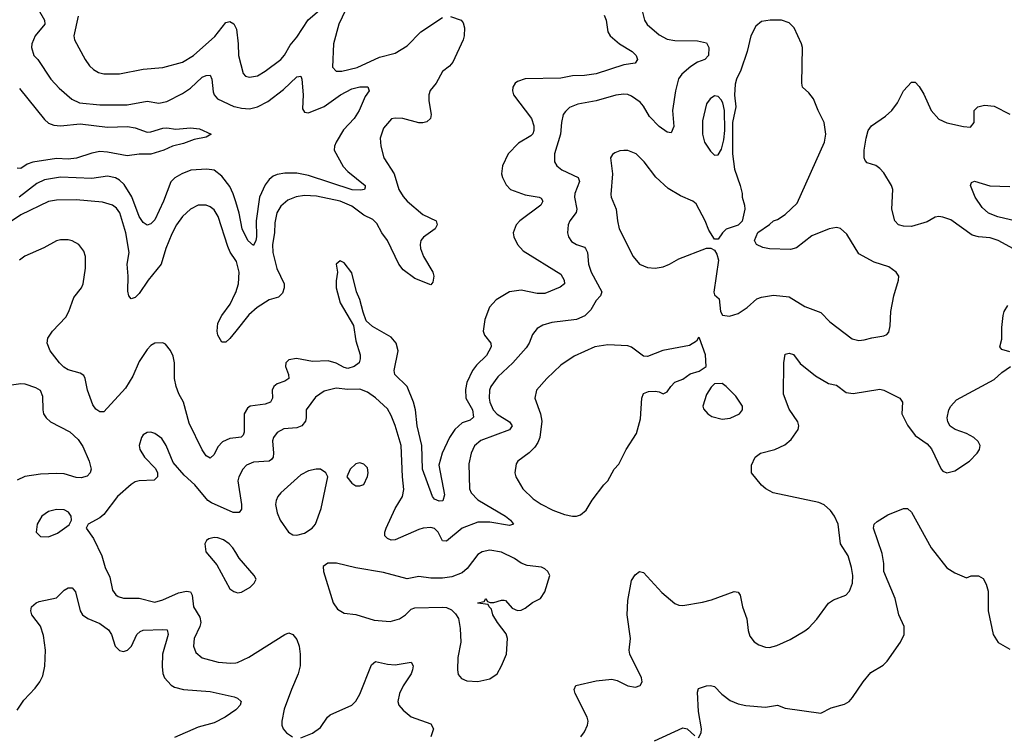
# Model space of a CAD drawing. Header units: inches. Extents: x 1682530 to 1839546, y 640742 to 791647.
# Tile 434 of 656: x 1718904 to 1723902, y 762078 to 765712. Entities that reach past the tile are written whole.
import ezdxf

# ---------------------------------------------------------------- set-up
doc = ezdxf.new("R2010")
doc.units = ezdxf.units.IN
doc.header["$MEASUREMENT"] = 0
doc.layers.add('B7716', color=7, linetype='Continuous')
doc.layers.add('B7726', color=7, linetype='Continuous')

msp = doc.modelspace()

# ---------------------------------------------------------------- linework, layer by layer
at = {"layer": 'B7716', "color": 5}
for points, elevation in [([(1718971.5, 765810), (1719029.2, 765710), (1719031.2, 765690), (1718981.8, 765630), (1718964.6, 765590), (1718963.7, 765570), (1718975.3, 765530), (1718995.3, 765510), (1719061.5, 765410), (1719103.5, 765363.5), (1719168.5, 765308.5), (1719208, 765290), (1719310, 765279.2), (1719450, 765279), (1719550, 765299), (1719610, 765287.4), (1719650, 765296.1), (1719730, 765337.4), (1719770, 765363.9), (1719830, 765419.3), (1719850, 765429.2), (1719870, 765430.2), (1719878.5, 765410), (1719885.2, 765345.2), (1719891, 765330), (1719907.3, 765310), (1719990, 765271.1), (1720000, 765268.9)], 660), ([(1719200.2, 765730), (1719178.8, 765630), (1719181.2, 765610), (1719236.1, 765510), (1719258.1, 765478.1), (1719278.5, 765458.5), (1719303.8, 765443.8), (1719330, 765437.2), (1719410, 765437.8), (1719530, 765461.2), (1719630, 765468.8), (1719730, 765496.1), (1719785.3, 765530), (1719893.7, 765626.3), (1719950, 765696.9), (1719970, 765702.8), (1719990, 765690.3), (1720000, 765670.4)], 680), ([(1718902.2, 765362.2), (1719030, 765204.9), (1719050, 765187), (1719076.9, 765176.9), (1719110, 765172.4), (1719210, 765183.1), (1719350, 765166.1), (1719451.3, 765170), (1719490, 765162.3), (1719550, 765141.1), (1719570, 765142.2), (1719630, 765160.3), (1719650, 765162), (1719696, 765156), (1719770, 765163.6), (1719816.9, 765156.9), (1719874.8, 765130), (1719850, 765115.1), (1719790, 765103.5), (1719736, 765084), (1719678.8, 765070), (1719636, 765050), (1719570, 765029.7), (1719510, 765029.6), (1719450, 765020.4), (1719350, 765039.5), (1719310, 765041.8), (1719270, 765034.9), (1719191.8, 765008.2), (1719150, 765004.3), (1719090, 765007.2), (1718970, 764988.5), (1718941.7, 764978.3), (1718910, 764955.8), (1718890, 764957.6)], 640), ([(1720000, 764786.6), (1719987, 764827), (1719970, 764864.8), (1719930, 764916.8), (1719890, 764947), (1719853.3, 764953.3), (1719772, 764948), (1719727.2, 764930), (1719690.8, 764909.2), (1719671.5, 764888.5), (1719634.3, 764790), (1719590, 764696.4), (1719570, 764675.1), (1719550, 764668.2), (1719530, 764681.3), (1719510, 764713), (1719472.2, 764812.2), (1719434.4, 764874.4), (1719410, 764897.3), (1719390, 764908.3), (1719350, 764917.7), (1719270, 764905.4), (1719110, 764911.6), (1719030, 764898.9), (1718990, 764880.4), (1718901, 764810)], 660), ([(1720000, 764489.3), (1719972, 764532), (1719959.7, 764559.7), (1719911.9, 764711.9), (1719890, 764745.7), (1719870, 764761.5), (1719850, 764769.8), (1719810, 764769.8), (1719770, 764749.8), (1719730, 764713.1), (1719699, 764670), (1719675.2, 764624.8), (1719645.4, 764550), (1719621.2, 764470), (1719555.6, 764390), (1719510, 764321.4), (1719490, 764301.7), (1719470, 764293.6), (1719457.4, 764310), (1719453.2, 764333.2), (1719454, 764410), (1719448.6, 764470), (1719458.8, 764530), (1719442, 764630), (1719411.4, 764731.4), (1719394.6, 764754.6), (1719374.8, 764770), (1719324.5, 764784.5), (1719190, 764797.5), (1719090, 764794.9), (1719050.6, 764789.4), (1718910, 764720.4), (1718770, 764628)], 680), ([(1720000, 763588.1), (1719970, 763584.5), (1719932.4, 763567.6), (1719910, 763542.7), (1719890, 763504.2), (1719870, 763485.7), (1719850, 763497.2), (1719830, 763526.8), (1719763.7, 763663.7), (1719735.9, 763770), (1719711.9, 763811.9), (1719697.7, 763850), (1719689.8, 763890), (1719688.7, 763970), (1719682.7, 764002.7), (1719670, 764032), (1719644, 764064), (1719630, 764071.5), (1719590, 764069.7), (1719570, 764057.7), (1719550, 764036.4), (1719510, 763975.8), (1719478.1, 763901.9), (1719440.1, 763839.9), (1719330, 763720.5), (1719310, 763719.7), (1719290, 763734), (1719275.3, 763755.3), (1719248.4, 763830), (1719236.8, 763890), (1719230, 763905.1), (1719210, 763917.7), (1719150, 763933.8), (1719128, 763948), (1719105.1, 763970), (1719057.8, 764030), (1719042.8, 764070), (1719046.1, 764093.9), (1719069.9, 764130.1), (1719138.5, 764201.5), (1719153.8, 764230), (1719178.1, 764301.9), (1719217.4, 764350), (1719225, 764370), (1719237.3, 764450), (1719237, 764510), (1719230, 764536.9), (1719204, 764570), (1719170, 764588.8), (1719150, 764594), (1719110, 764594.2), (1719090, 764588.8), (1719025.8, 764554.2), (1718930, 764511.2), (1718903.5, 764490)], 720), ([(1720000, 764130.4), (1719970, 764093.3), (1719950, 764075.1), (1719930, 764075.1), (1719909.5, 764109.5), (1719905.8, 764130), (1719909.1, 764170), (1719930, 764209.2), (1719972.5, 764267.5), (1719998.2, 764321.8), (1720000, 764327)], 680), ([(1718828.3, 763851.7), (1718910, 763864.4), (1718930, 763863.2), (1718983.8, 763843.8), (1719007.3, 763830), (1719019.9, 763799.9), (1719020.3, 763730), (1719025.2, 763710), (1719038.3, 763690), (1719059.5, 763670), (1719158.1, 763618.1), (1719200.5, 763580.5), (1719224.1, 763544.1), (1719256.8, 763470), (1719266.7, 763430), (1719261.7, 763410), (1719245.8, 763394.2), (1719215.1, 763384.9), (1719190, 763387.6), (1719130, 763405.2), (1719090, 763407.5), (1719010, 763404), (1718930, 763392.5), (1718890, 763373.3)], 720), ([(1720000, 763210), (1719987.8, 763210), (1719877.6, 763257.6), (1719858, 763270), (1719792.4, 763350), (1719738.9, 763398.9), (1719683.3, 763463.3), (1719646.6, 763550), (1719625.2, 763585.2), (1719590, 763611.3), (1719570, 763616.9), (1719550, 763616.2), (1719530, 763603.7), (1719521.3, 763590), (1719510.3, 763550), (1719513.1, 763530), (1719537.4, 763490), (1719592.5, 763432.5), (1719602.6, 763410), (1719603.1, 763390), (1719585.9, 763374.1), (1719510, 763369.8), (1719490, 763364.2), (1719470, 763352), (1719400.4, 763290), (1719330, 763199.7), (1719310, 763181.6), (1719251, 763150), (1719241, 763130), (1719277.7, 763077.7), (1719320.8, 762990), (1719337.7, 762930), (1719360.7, 762880.7), (1719374.7, 762814.7), (1719391.2, 762791.2), (1719402.8, 762782.8), (1719430, 762773.8), (1719510, 762774.6), (1719590, 762754.3), (1719630, 762766), (1719710, 762801.5), (1719750, 762809.3), (1719770, 762806), (1719779, 762790), (1719786.1, 762730), (1719818, 762678), (1719822.8, 762650), (1719817.7, 762630), (1719788.6, 762570), (1719785.2, 762530), (1719798, 762498), (1719830, 762471.5), (1719911.3, 762450), (1719975.5, 762444.5), (1720000, 762446.3)], 740), ([(1720000, 763005.3), (1719985.1, 763030), (1719967.3, 763050), (1719938.4, 763070), (1719910, 763080.4), (1719890, 763083), (1719863.9, 763076.1), (1719852.5, 763067.5), (1719843, 763050), (1719848.2, 763010), (1719903.7, 762943.7), (1719970, 762822), (1719990, 762807.7), (1720000, 762804.9)], 760), ([(1718890, 762206), (1718923.9, 762256.1), (1718982.7, 762317.3), (1719006.5, 762350), (1719021, 762379), (1719031.2, 762428.8), (1719034.9, 762510), (1719024.6, 762584.6), (1719010, 762632.3), (1718965.8, 762690), (1718959.7, 762710), (1718963, 762730), (1718987.3, 762750), (1719003.3, 762756.7), (1719090, 762775.9), (1719130, 762815.2), (1719150, 762826), (1719170, 762827.4), (1719187, 762807), (1719210, 762710.5), (1719222.2, 762690), (1719250, 762670.2), (1719310, 762645), (1719353.9, 762613.9), (1719369.1, 762590), (1719388.9, 762530), (1719410, 762508.7), (1719430, 762502.6), (1719451.2, 762510), (1719470.9, 762530), (1719497.7, 762590), (1719514.5, 762605.5), (1719530, 762611.1), (1719630, 762615.6), (1719652.7, 762612.7), (1719656.9, 762590), (1719628.9, 762490), (1719626.7, 762426.7), (1719630.9, 762390.9), (1719639.2, 762370), (1719672.3, 762332.3), (1719690, 762322.2), (1719734.8, 762310), (1719870, 762300.2), (1719992.6, 762272.6), (1720000, 762269.9)], 720), ([(1720000, 762207), (1719946.4, 762170), (1719890, 762141.8), (1719810, 762118.9), (1719690, 762066.9)], 720)]:
    msp.add_lwpolyline(points, dxfattribs=dict(at, elevation=elevation))
at = {"layer": 'B7716', "color": 5, "elevation": 740}
msp.add_lwpolyline([(1719090, 763224.5), (1719050, 763214), (1719016.3, 763190), (1718992.7, 763150), (1718986.7, 763110), (1719010, 763086.7), (1719050, 763085.7), (1719096.2, 763103.8), (1719154, 763146), (1719166.6, 763170), (1719164.5, 763190), (1719151.3, 763211.3), (1719130, 763222)], close=True, dxfattribs=at)
at = {"layer": 'B7726', "color": 5}
for points, elevation in [([(1720589.4, 765830), (1720524, 765690), (1720496.1, 765590), (1720491.6, 765471.6), (1720510, 765450.4), (1720539, 765450), (1720616.2, 765470), (1720730, 765521.7), (1720810, 765541.9), (1720870, 765578.7), (1720939.9, 765650), (1721050, 765723)], 680), ([(1720000, 765670.4), (1720003.5, 765663.5), (1720012.2, 765590), (1720013.7, 765530), (1720038.7, 765438.7), (1720050, 765424.4), (1720070, 765419.6), (1720110, 765427.5), (1720150, 765450.2), (1720230, 765510.3), (1720248.6, 765531.4), (1720277.2, 765582.8), (1720310, 765623.6), (1720368.6, 765711.4), (1720438.1, 765770)], 680), ([(1722065.2, 765750), (1722075.8, 765710), (1722088.2, 765688.2), (1722150, 765635), (1722190, 765613.4), (1722230, 765606.5), (1722344.3, 765604.3), (1722390, 765594.7), (1722402.3, 765570), (1722400.7, 765530), (1722381.3, 765510), (1722344.5, 765495.5), (1722310, 765473.6), (1722265.3, 765434.7), (1722248.5, 765411.5), (1722231.9, 765350), (1722217.7, 765250), (1722223.5, 765170), (1722210, 765137.6), (1722190, 765141), (1722150, 765169.8), (1722100.6, 765220.6), (1722070, 765273.3), (1722052.7, 765292.7), (1722010, 765324.2), (1721990, 765331.7), (1721970, 765334.4), (1721930, 765328.9), (1721830, 765300.3), (1721736.6, 765283.4), (1721694.6, 765265.4), (1721673.6, 765246.4), (1721663.2, 765230), (1721653.8, 765190), (1721649.3, 765130), (1721617.7, 765030), (1721618, 764990), (1721630.3, 764970), (1721655.8, 764950), (1721738.5, 764910), (1721745.2, 764890), (1721722.4, 764830), (1721720.5, 764810), (1721731.9, 764750), (1721727.9, 764732.1), (1721696.5, 764690), (1721687.4, 764670), (1721683.7, 764630), (1721688.7, 764610), (1721705.5, 764585.5), (1721730, 764570.3), (1721770, 764556.5), (1721776.2, 764550), (1721785.5, 764530), (1721791.6, 764470), (1721804.6, 764430), (1721859.5, 764330), (1721852.7, 764310), (1721830, 764285.7), (1721802.3, 764237.7), (1721772.5, 764207.5), (1721730, 764189.2), (1721605.1, 764174.9), (1721559.3, 764160.7), (1721530, 764143.5), (1721506.5, 764113.5), (1721490.2, 764070), (1721475, 764045), (1721406.9, 763970), (1721330, 763897.6), (1721295.4, 763850), (1721288.7, 763830), (1721286.7, 763790), (1721290.2, 763770), (1721307.9, 763730), (1721328, 763708), (1721390.3, 763670), (1721403.2, 763650), (1721390.7, 763629.3), (1721245, 763575), (1721212.9, 763547.1), (1721195.2, 763510), (1721183.4, 763456.6), (1721187, 763330), (1721195.9, 763310), (1721230, 763273.6), (1721370.3, 763190), (1721394.6, 763170), (1721410, 763149.6), (1721390, 763142.7), (1721290, 763159.7), (1721230, 763160.4), (1721150, 763129.9), (1721070, 763063.8), (1721050, 763065.4), (1721027.7, 763110), (1721010, 763127.7), (1720990, 763133.2), (1720951, 763130), (1720930, 763122.9), (1720810, 763070.6), (1720790, 763068.4), (1720770, 763077.2), (1720758, 763090), (1720757.7, 763110), (1720763.9, 763130), (1720810.4, 763229.6), (1720846.3, 763290), (1720854.2, 763325.8), (1720846.3, 763390), (1720839.5, 763550), (1720810, 763651.6), (1720790, 763702.4), (1720770, 763735.6), (1720710, 763790.9), (1720670, 763820.4), (1720630, 763834.8), (1720570, 763833.6), (1720510, 763841.5), (1720450, 763825.1), (1720405, 763795), (1720358.3, 763730), (1720358.3, 763690), (1720353.8, 763673.8), (1720336, 763650), (1720310, 763639.4), (1720245.1, 763634.9), (1720210, 763615.8), (1720191.4, 763590), (1720186.7, 763573.3), (1720192.4, 763510), (1720190.7, 763490), (1720181.5, 763478.5), (1720169.5, 763470.5), (1720090, 763465), (1720055.3, 763450), (1720035.8, 763430), (1720016.3, 763390), (1720011.6, 763370), (1720030.1, 763249.9), (1720030, 763226), (1720018, 763210), (1720000, 763210)], 740), ([(1721870, 765734.6), (1721881.3, 765710), (1721889.3, 765650), (1721900.7, 765630), (1721949, 765589), (1722012.2, 765550), (1722032.4, 765530), (1722040.5, 765510), (1722028, 765492), (1721970, 765482), (1721830, 765436.4), (1721770, 765428.3), (1721710, 765426.6), (1721650, 765415.7), (1721470, 765412.3), (1721430, 765398.7), (1721418, 765390), (1721406.7, 765370), (1721404.9, 765350), (1721410.4, 765330), (1721501.6, 765210), (1721513.6, 765173.6), (1721513.9, 765150), (1721507.7, 765132.3), (1721498.4, 765121.6), (1721434.9, 765085.1), (1721383.2, 765030), (1721355.2, 764970), (1721350.2, 764930), (1721354.4, 764910), (1721373.6, 764873.6), (1721395.3, 764850), (1721470, 764821.9), (1721541, 764810), (1721550, 764804.9), (1721558.7, 764790), (1721548.7, 764770), (1721442, 764690), (1721424.2, 764670), (1721408.8, 764630), (1721411.7, 764610), (1721431.3, 764570), (1721458.9, 764538.9), (1721650, 764420.3), (1721667.7, 764390), (1721668.5, 764370), (1721647.1, 764352.9), (1721570, 764321.7), (1721530, 764321.5), (1721450, 764338.3), (1721390, 764330.6), (1721323.1, 764290), (1721287.8, 764252.2), (1721264.6, 764190), (1721257, 764130), (1721263, 764110), (1721295, 764070), (1721297.7, 764050), (1721273.9, 764006.1), (1721223.3, 763956.7), (1721202.3, 763930), (1721174.2, 763870), (1721166.5, 763833.5), (1721169, 763790), (1721202, 763730), (1721207.4, 763692.6), (1721190, 763677.9), (1721150, 763663.9), (1721112.4, 763630), (1721085.2, 763590), (1721048.3, 763510), (1721030.7, 763450), (1721060.4, 763299.6), (1721051.1, 763268.9), (1721032.4, 763267.6), (1721010, 763276.9), (1720999.8, 763290), (1720948, 763430), (1720945.4, 763550), (1720921.8, 763650), (1720912.9, 763730), (1720903.4, 763770), (1720869.9, 763849.9), (1720807.7, 763910), (1720804.1, 763930), (1720824.4, 764030), (1720815.1, 764070), (1720790, 764099.7), (1720694.2, 764154.2), (1720662.7, 764182.7), (1720646.4, 764226.4), (1720630.6, 764290.6), (1720613.5, 764330), (1720590, 764426), (1720550, 764477), (1720530, 764487), (1720510.6, 764470), (1720516.4, 764430), (1720510, 764386), (1720510.3, 764350), (1720530, 764274), (1720598.4, 764158.4), (1720610, 764080.7), (1720631.7, 764010), (1720632.7, 763990), (1720626.4, 763970), (1720601.8, 763950), (1720570, 763941.3), (1720550, 763945.2), (1720510, 763967), (1720470, 763979.6), (1720390, 763975.8), (1720308.6, 763991.4), (1720270, 763985.3), (1720254.7, 763970), (1720252.7, 763950), (1720267.9, 763910), (1720270.1, 763889.9), (1720250, 763876.8), (1720210, 763863.2), (1720193, 763850), (1720185.3, 763830), (1720186.6, 763790), (1720176.1, 763770), (1720150, 763760.2), (1720074, 763750), (1720060.1, 763739.9), (1720042.6, 763710), (1720043.1, 763616.9), (1720038.3, 763601.7), (1720028.4, 763591.6), (1720000, 763588.1)], 720), ([(1721090, 765728.9), (1721144, 765710), (1721155.3, 765695.3), (1721160.8, 765670), (1721160.7, 765630), (1721154.7, 765610), (1721103.1, 765496.9), (1721084.6, 765475.4), (1721050, 765449.7), (1721018.2, 765390), (1720987.9, 765352.1), (1720980.2, 765330), (1720979.8, 765299.8), (1720992.9, 765230), (1720988.2, 765210), (1720970, 765193.6), (1720950, 765188.7), (1720930, 765188.9), (1720849.1, 765210.9), (1720810, 765212.6), (1720791.7, 765208.3), (1720750, 765161.6), (1720733.6, 765110), (1720736.1, 765070), (1720752.8, 765010), (1720804.2, 764930), (1720828.4, 764850), (1720850, 764814), (1720870.2, 764790), (1720950, 764723.1), (1721017.1, 764690), (1721022.3, 764670), (1721012.6, 764650), (1720953.2, 764606.8), (1720939.6, 764590), (1720936.1, 764570), (1720938.5, 764550), (1720952.8, 764510), (1721001.5, 764430), (1721005.7, 764410), (1721000.4, 764379.6), (1720990, 764366), (1720910, 764398.4), (1720850, 764441.8), (1720827.5, 764470), (1720771.2, 764591.2), (1720742.3, 764630), (1720716.6, 764676.6), (1720696.6, 764696.6), (1720650, 764719.2), (1720590, 764765.5), (1720530, 764790.3), (1720410, 764815.7), (1720350, 764818.8), (1720307.5, 764812.5), (1720264.3, 764795.7), (1720230, 764765.8), (1720209.3, 764730.7), (1720198.9, 764681.1), (1720196.5, 764630), (1720186.7, 764570), (1720188.5, 764530), (1720208.4, 764448.4), (1720246.4, 764370), (1720246.9, 764350), (1720237.2, 764322.8), (1720217.1, 764302.9), (1720170, 764289), (1720108.4, 764250), (1720066.9, 764213.1), (1720000, 764130.4)], 680), ([(1720000, 765268.9), (1720030, 765262.2), (1720070, 765260.1), (1720110, 765269.4), (1720163.9, 765296.1), (1720242, 765358), (1720310, 765421.8), (1720330, 765424.4), (1720335.5, 765410), (1720342.5, 765330), (1720338.9, 765258.9), (1720350, 765242.4), (1720370, 765239.3), (1720450, 765270.8), (1720532.3, 765330), (1720590, 765361.6), (1720630.2, 765370.2), (1720670.3, 765370.3), (1720677.1, 765350), (1720658, 765322), (1720627.2, 765250), (1720601.7, 765210), (1720547.5, 765152.5), (1720510.2, 765090), (1720502, 765070), (1720500.8, 765050), (1720546.1, 764966.1), (1720570, 764941.3), (1720658, 764870), (1720658, 764862), (1720654, 764850), (1720633.8, 764846.2), (1720592.1, 764847.9), (1720370, 764919.9), (1720310, 764931.8), (1720250, 764933.2), (1720210, 764925.9), (1720190, 764916.8), (1720170, 764899.8), (1720150, 764872.8), (1720120.8, 764810), (1720103.2, 764690), (1720106.4, 764610), (1720102.4, 764590), (1720090, 764566), (1720062.5, 764590), (1720032.9, 764650), (1720018.2, 764730), (1720000, 764786.6)], 660), ([(1723949.1, 764549.1), (1723870, 764590.6), (1723830, 764603.4), (1723770, 764609.8), (1723738.5, 764618.5), (1723630, 764696.1), (1723590, 764709.7), (1723570, 764712.3), (1723550, 764708.5), (1723510, 764686), (1723430, 764662.5), (1723390, 764663.5), (1723364.5, 764670), (1723345.7, 764690), (1723331.1, 764750), (1723336.2, 764850), (1723329.6, 764870), (1723290, 764933.6), (1723270, 764956.9), (1723250, 764971.3), (1723205.6, 764985.6), (1723196.1, 764996.1), (1723189.7, 765010), (1723191, 765050), (1723199.8, 765110), (1723210.8, 765150), (1723227.8, 765172.2), (1723298.7, 765221.3), (1723330.9, 765250), (1723360.3, 765290), (1723390, 765350.5), (1723430, 765395.5), (1723450, 765394.9), (1723470, 765373), (1723493.1, 765333.1), (1723530, 765250.8), (1723570, 765207.3), (1723610, 765187.7), (1723694, 765170), (1723730, 765166.8), (1723748.7, 765190), (1723748, 765250), (1723768, 765270), (1723801.6, 765278.4), (1723850, 765272.2), (1723930, 765232.2)], 740), ([(1723990, 764682.3), (1723869.3, 764710), (1723820.7, 764730), (1723790, 764758.4), (1723753.6, 764810), (1723729.5, 764870), (1723735.5, 764884.5), (1723750, 764891.8), (1723827.9, 764867.9), (1723930, 764864.9)], 720), ([(1720000, 764327), (1720014.8, 764370), (1720017.5, 764430), (1720003.7, 764483.7), (1720000, 764489.3)], 680), ([(1723930, 764025.1), (1723890, 764036.9), (1723879.7, 764050), (1723889.8, 764090), (1723888.7, 764148.7), (1723895.3, 764210), (1723901.4, 764230), (1723919.9, 764260.1)], 740), ([(1721752, 762070), (1721770, 762094.8), (1721785.6, 762130), (1721789.6, 762150), (1721785.1, 762170), (1721723, 762290), (1721717.6, 762310), (1721727, 762330), (1721830, 762354.7), (1721910, 762362.3), (1721936.5, 762356.5), (1721990, 762328.8), (1722030, 762322.4), (1722052.7, 762330), (1722062.7, 762350), (1722060.9, 762370), (1722000.7, 762490), (1721997.6, 762510), (1722003.9, 762570), (1721987.3, 762690), (1721990, 762762), (1722010, 762864.7), (1722028.1, 762891.9), (1722049.2, 762910), (1722070, 762904.9), (1722163, 762803), (1722230, 762747), (1722250, 762738.7), (1722270, 762737), (1722370, 762754.6), (1722414.6, 762765.4), (1722530, 762808.2), (1722550, 762804), (1722560.5, 762790), (1722572, 762730), (1722594, 762670), (1722601.3, 762610), (1722610, 762581), (1722632.4, 762552.4), (1722656.4, 762536.4), (1722690, 762525.5), (1722710, 762524.4), (1722746.2, 762533.8), (1722815.3, 762564.7), (1722890, 762608.4), (1722910, 762623.8), (1722950, 762668), (1723010, 762748), (1723034.7, 762765.3), (1723097.2, 762790), (1723116.2, 762810), (1723131.1, 762850), (1723132.4, 762890), (1723126.3, 762930), (1723109.6, 762990), (1723069.7, 763050), (1723058.7, 763150), (1723039.8, 763190), (1723019.7, 763219.7), (1722987.6, 763247.6), (1722960.4, 763260.4), (1722727.6, 763310), (1722691.3, 763330), (1722670, 763348.4), (1722618.4, 763410), (1722618, 763450), (1722637.2, 763490), (1722664, 763510), (1722737.2, 763530), (1722787.3, 763552.7), (1722820.6, 763579.4), (1722855.3, 763630), (1722858.2, 763650), (1722852.8, 763670), (1722810, 763734.7), (1722780.7, 763810), (1722782.4, 763970), (1722790, 764013), (1722810, 764018.3), (1722831, 764011), (1722865.3, 763965.3), (1722944, 763904), (1723010, 763864.9), (1723050, 763855.6), (1723098.6, 763818.6), (1723134.1, 763814.1), (1723270, 763835.3), (1723290, 763830.3), (1723370.7, 763790.7), (1723384.2, 763770), (1723380.9, 763710), (1723410, 763653.4), (1723450, 763600.7), (1723510, 763558.8), (1723532.3, 763532.3), (1723580.5, 763430), (1723590, 763419.1), (1723610, 763410.5), (1723650, 763421.6), (1723725.2, 763470), (1723764.5, 763510), (1723776.2, 763530), (1723779.5, 763550), (1723769.6, 763570), (1723747, 763590), (1723709.4, 763610), (1723651.6, 763631.6), (1723627.4, 763647.4), (1723615.1, 763670), (1723611.9, 763690), (1723619.8, 763730), (1723630.8, 763750), (1723658.5, 763781.5), (1723850, 763884.5), (1723890, 763920.3), (1723933.3, 763950)], 740), ([(1722350, 762064.7), (1722363.1, 762090), (1722364.2, 762110), (1722350, 762198), (1722343.6, 762296.4), (1722350, 762314.8), (1722390, 762328.2), (1722410, 762330.4), (1722430, 762325.5), (1722467.5, 762287.5), (1722510, 762255.3), (1722550, 762237.3), (1722590, 762228.9), (1722690, 762220.3), (1722750, 762231.3), (1722790, 762216.2), (1722970, 762190.3), (1723023.5, 762216.5), (1723090, 762236.5), (1723113.6, 762250), (1723131.6, 762270), (1723184.5, 762350), (1723223.9, 762396.1), (1723286, 762434), (1723306.3, 762453.7), (1723375.1, 762550), (1723394, 762590), (1723393.2, 762630), (1723365.6, 762690), (1723347.5, 762772.5), (1723290.6, 762910), (1723289.9, 762950), (1723281.9, 763001.9), (1723238.5, 763130), (1723241.4, 763150), (1723256, 763164), (1723310, 763196.6), (1723390, 763229.3), (1723410.2, 763230.2), (1723430, 763210.4), (1723530.2, 763030), (1723610, 762928.2), (1723650, 762902.8), (1723710, 762878), (1723733.2, 762886.8), (1723770, 762887.3), (1723794.6, 762874.6), (1723810, 762844.7), (1723819.3, 762810), (1723820.4, 762710), (1723844.9, 762590), (1723870, 762548.4), (1723930, 762514.9)], 720), ([(1720000, 762804.9), (1720010, 762802), (1720030, 762805.5), (1720073.2, 762830), (1720094, 762850), (1720104, 762870), (1720094, 762890), (1720017, 762977), (1720000, 763005.3)], 760), ([(1720000, 762446.3), (1720010, 762447.1), (1720066.2, 762473.8), (1720250, 762590.3), (1720270, 762598.4), (1720290, 762590.5), (1720310, 762563.8), (1720321.5, 762530), (1720327.5, 762490), (1720327.5, 762430), (1720317.5, 762390), (1720282.6, 762310), (1720246.5, 762210), (1720233.7, 762150), (1720234, 762130), (1720241.6, 762110), (1720258.4, 762090), (1720288, 762070)], 740), ([(1720330, 762065.4), (1720390, 762088.5), (1720430, 762117.8), (1720466.5, 762170), (1720478.9, 762181.1), (1720590, 762231.3), (1720610, 762251.7), (1720630, 762287.2), (1720690, 762435.8), (1720710, 762452.8), (1720770, 762438.8), (1720810, 762435), (1720890.6, 762450), (1720900.3, 762430), (1720898, 762410), (1720890, 762389.7), (1720850.2, 762329.8), (1720832.3, 762290), (1720823.6, 762250), (1720829, 762230), (1720850, 762205.2), (1720890, 762172.3), (1720990, 762135.6), (1721004.2, 762110), (1720990.3, 762070)], 740), ([(1720000, 762269.9), (1720010, 762266.4), (1720028.2, 762250), (1720023.1, 762230), (1720004.4, 762210), (1720000, 762207)], 720), ([(1722126.6, 762050), (1722270, 762114.9), (1722291.1, 762111.1), (1722330, 762075.8)], 720)]:
    msp.add_lwpolyline(points, dxfattribs=dict(at, elevation=elevation))
at = {"layer": 'B7726', "color": 5, "elevation": 760}
for points in [[(1722714, 765710), (1722670, 765702), (1722640.9, 765679.1), (1722615.5, 765630), (1722597, 765550), (1722565.1, 765454.9), (1722542, 765410), (1722535.6, 765384.4), (1722531.5, 765328.5), (1722539.6, 765270), (1722521.3, 765190), (1722521.5, 765030), (1722532.3, 764952.3), (1722560.7, 764870), (1722570.7, 764830), (1722570.8, 764810), (1722582.8, 764770), (1722584, 764750), (1722571, 764689), (1722550, 764668.7), (1722490, 764648.7), (1722471.3, 764630), (1722450, 764598), (1722430, 764598), (1722402.5, 764642.5), (1722383.7, 764690), (1722337.1, 764777.1), (1722321.2, 764790), (1722258, 764818), (1722195.3, 764855.3), (1722132.7, 764912.7), (1722074, 764990), (1722032.3, 765030), (1721990, 765047.8), (1721970, 765047.8), (1721950, 765046), (1721924.2, 765035.8), (1721912.3, 765027.7), (1721903, 765010), (1721912.2, 764930), (1721903.8, 764823.8), (1721905.7, 764810), (1721932, 764750), (1721938, 764690), (1721947.2, 764650), (1722017.1, 764510), (1722050, 764470.5), (1722090, 764452.7), (1722130, 764450.4), (1722170, 764457), (1722202.7, 764470), (1722250, 764497.6), (1722390, 764551), (1722412, 764552), (1722430, 764542), (1722442, 764522), (1722450.7, 764490), (1722427.9, 764327.9), (1722430, 764314), (1722454.8, 764294.8), (1722461, 764230), (1722471.1, 764211.1), (1722506.8, 764206.8), (1722550, 764219.1), (1722596, 764250), (1722646, 764294), (1722670, 764303), (1722730, 764313.4), (1722810, 764304.4), (1722890, 764255.8), (1722970, 764224.4), (1723016.9, 764176.9), (1723130, 764090.7), (1723163.4, 764083.4), (1723190, 764085.5), (1723230, 764097.1), (1723290, 764106), (1723306, 764114), (1723314.9, 764125.1), (1723322, 764158), (1723325.8, 764230), (1723340.3, 764310), (1723365.1, 764390), (1723365.6, 764410), (1723352.7, 764430), (1723316.1, 764456.1), (1723241.1, 764481.1), (1723162.9, 764522.9), (1723102, 764622), (1723070, 764652.3), (1723050, 764656), (1723012, 764650), (1722924.9, 764615.1), (1722846.6, 764553.4), (1722815.8, 764544.2), (1722710, 764547.8), (1722675.3, 764555.3), (1722644, 764570), (1722634, 764590), (1722650, 764632), (1722710, 764671.3), (1722730, 764691.3), (1722750, 764698), (1722790, 764722.8), (1722850, 764781), (1722988.3, 765090), (1722996.4, 765130), (1722988, 765190), (1722956.9, 765250), (1722933.6, 765310), (1722910, 765340.9), (1722878, 765370), (1722874, 765390), (1722877.4, 765570), (1722872.8, 765590), (1722835.6, 765670), (1722810, 765695.6), (1722770, 765709.6)], [(1722430, 765324.5), (1722408.2, 765310), (1722390, 765284), (1722370, 765198), (1722369.1, 765130), (1722379.5, 765090), (1722410, 765043.8), (1722430, 765024.4), (1722450, 765025.5), (1722466.3, 765053.7), (1722478.2, 765101.8), (1722482.5, 765150), (1722482, 765250), (1722472.6, 765290), (1722464.2, 765304.2), (1722450, 765322)], [(1722350, 764098), (1722339.8, 764080.2), (1722303.4, 764056.6), (1722168, 764032), (1722090, 764000.7), (1722070, 764002.9), (1722010, 764048.4), (1721990, 764055), (1721890, 764060.3), (1721824, 764050), (1721717.6, 764002.4), (1721650, 763958.3), (1721578.7, 763890), (1721527, 763830), (1721518, 763790), (1721547.8, 763710), (1721553.8, 763673.8), (1721543.5, 763590), (1721534.6, 763565.4), (1721519, 763541), (1721490, 763512.4), (1721433, 763470), (1721423.4, 763456.6), (1721416.5, 763410), (1721422.6, 763390), (1721457.4, 763330), (1721510, 763278.9), (1721550, 763251.6), (1721610, 763220.9), (1721670, 763198.7), (1721710, 763190.4), (1721730, 763190.6), (1721750, 763197.3), (1721778.9, 763221.1), (1721810, 763271.3), (1721868.7, 763350), (1721888.7, 763370), (1721922, 763430), (1721945.6, 763454.4), (1721982, 763530), (1722035.3, 763610), (1722054.6, 763685.4), (1722062, 763790), (1722070, 763814), (1722096.4, 763823.6), (1722130, 763824.7), (1722150, 763822), (1722170, 763812), (1722190, 763822), (1722208.7, 763850), (1722230, 763871), (1722270, 763886.8), (1722307.2, 763912.8), (1722353.2, 763926.8), (1722388.9, 763951.1), (1722385.2, 764010), (1722355.3, 764095.3)], [(1722470, 763865.2), (1722430, 763862), (1722414, 763846), (1722390.7, 763809.3), (1722371, 763750), (1722375.3, 763735.3), (1722396, 763710), (1722416.7, 763696.7), (1722470, 763682.6), (1722510, 763687.6), (1722558, 763710), (1722572.3, 763730), (1722572, 763750), (1722539.4, 763799.4), (1722490, 763849.5)], [(1720409, 763429), (1720370, 763420.9), (1720330, 763400.9), (1720228.7, 763310), (1720213.7, 763290), (1720205.7, 763270), (1720202.6, 763250), (1720210, 763206.8), (1720226.7, 763170), (1720267.7, 763110), (1720290, 763096.3), (1720310, 763093.4), (1720350, 763104.9), (1720389, 763130), (1720405.2, 763150), (1720433.2, 763230), (1720468, 763390), (1720458, 763410), (1720430, 763428.7)], [(1720630, 763461.2), (1720610, 763457.2), (1720581, 763430), (1720564.7, 763390), (1720590, 763358), (1720610, 763344.7), (1720630, 763344.7), (1720650, 763351.3), (1720670, 763392), (1720673.3, 763410), (1720670, 763435.3), (1720650, 763454)], [(1721290, 763017.8), (1721250.7, 763010), (1721230, 762996.3), (1721174.4, 762925.6), (1721150, 762902.7), (1721097.6, 762882.4), (1721050, 762876.2), (1720990, 762875.6), (1720930, 762884.5), (1720870, 762873.2), (1720750, 762904.2), (1720610, 762927.6), (1720511.7, 762951.7), (1720468.5, 762951.5), (1720444.7, 762935.3), (1720446, 762910), (1720494.4, 762750), (1720517.6, 762717.6), (1720550, 762698), (1720610, 762690.5), (1720703, 762663), (1720784.2, 762655.8), (1720830.8, 762669.2), (1720862, 762690), (1720890, 762718.8), (1720910, 762724.9), (1721050, 762728.5), (1721070, 762726), (1721095.1, 762715.1), (1721115.3, 762695.3), (1721130.4, 762670.4), (1721140.4, 762620.4), (1721142.4, 762550), (1721127.3, 762472.7), (1721125.3, 762410), (1721130, 762386), (1721145.9, 762365.9), (1721174.2, 762354.2), (1721230, 762350.4), (1721290, 762364.4), (1721326.6, 762390), (1721349.6, 762430), (1721374, 762490), (1721379.5, 762570), (1721373.8, 762593.8), (1721329.3, 762650), (1721305.2, 762690), (1721298, 762718), (1721286, 762730), (1721282, 762742), (1721230, 762748), (1721228.7, 762751.3), (1721262, 762758), (1721270, 762772), (1721278, 762758), (1721292.7, 762752.7), (1721310, 762752), (1721350, 762764.7), (1721363.6, 762763.6), (1721370, 762762), (1721403.4, 762723.4), (1721430, 762710.8), (1721450, 762714), (1721470, 762724), (1721507.5, 762752.5), (1721547.5, 762772.5), (1721570, 762806), (1721594, 762890), (1721584, 762910), (1721570, 762924), (1721551.6, 762931.6), (1721480.1, 762940.1), (1721450, 762951.5), (1721415.8, 762975.8), (1721350, 763008.4)]]:
    msp.add_lwpolyline(points, close=True, dxfattribs=at)

doc.saveas('drawing.dxf')
